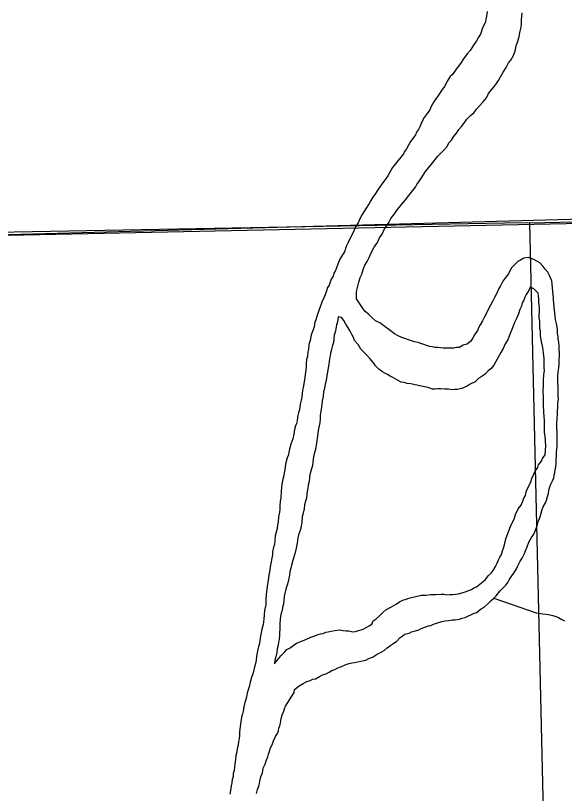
# Model space of a CAD drawing. Extents: x 103424 to 290657, y 38711 to 110967.
# Drawn here: x 214251.4517 to 214251.6547, y 40208.6283 to 40208.9161 of the extents above; entities that cross this region are included whole.
import ezdxf

# ---------------------------------------------------------------- set-up
doc = ezdxf.new("R2010")
doc.units = 0
for name, color, linetype in [('GM_X_Corporation', 7, 'Continuous'), ('GM_X_Major_River', 7, 'Continuous'), ('GM_X_Minor_River', 7, 'Continuous'), ('GM_X_Rail_Line', 7, 'Continuous')]:
    doc.layers.add(name, color=color, linetype=linetype)

msp = doc.modelspace()

# ---------------------------------------------------------------- linework, layer by layer
at = {"layer": 'GM_X_Corporation'}
msp.add_lwpolyline([(214253.00988, 40211.04357), (214253.02982, 40210.15917), (214253.03816, 40209.68571), (214253.03884, 40209.64149), (214253.03938, 40209.58281), (214253.04007, 40209.5319), (214253.04048, 40209.50556), (214253.0417, 40209.42491), (214253.04293, 40209.3635), (214253.04334, 40209.31505), (214253.04389, 40209.27029), (214253.04443, 40209.20192), (214253.04913, 40209.1185), (214253.05193, 40208.86157), (214252.88558, 40208.86006), (214252.88546, 40208.86005), (214252.37731, 40208.84757), (214251.86746, 40208.84353), (214251.37809, 40208.8332), (214250.68423, 40208.81599)], dxfattribs=at)
for points in [[(214250.69191, 40208.30125), (214253.06696, 40208.30125), (214253.06682, 40208.31021), (214253.06246, 40208.47339), (214253.05193, 40208.86157), (214252.88558, 40208.86006), (214252.88546, 40208.86005), (214252.37731, 40208.84757), (214251.86746, 40208.84353), (214251.37809, 40208.8332), (214250.68423, 40208.81599), (214250.68656, 40208.66767), (214250.69144, 40208.40851)], [(214252.11515, 40208.84579), (214252.1263, 40208.30367), (214251.65436, 40208.30266), (214251.64186, 40208.83944), (214251.86976, 40208.84444)], [(214251.1756, 40208.30125), (214251.59487, 40208.30125), (214251.65436, 40208.30266), (214251.64186, 40208.83944), (214251.63268, 40208.83926), (214251.39726, 40208.83493), (214251.16238, 40208.82838)]]:
    msp.add_lwpolyline(points, close=True, dxfattribs=at)
at = {"layer": 'GM_X_Major_River'}
for points in [[(214251.62617, 40208.9176), (214251.62582, 40208.91588), (214251.62566, 40208.91474), (214251.62549, 40208.91379), (214251.62494, 40208.91244), (214251.62439, 40208.91148), (214251.62404, 40208.91033), (214251.62368, 40208.90919), (214251.62295, 40208.90803), (214251.62221, 40208.90669), (214251.62111, 40208.90514), (214251.61982, 40208.90321), (214251.6187, 40208.90186), (214251.61741, 40208.90012), (214251.61631, 40208.89839), (214251.61538, 40208.89723), (214251.61446, 40208.89588), (214251.61335, 40208.89433), (214251.61241, 40208.89355), (214251.61131, 40208.89182), (214251.6104, 40208.8899), (214251.60947, 40208.88874), (214251.60781, 40208.88623), (214251.60708, 40208.88527), (214251.60634, 40208.88411), (214251.60543, 40208.88238), (214251.60488, 40208.88123), (214251.60396, 40208.87988), (214251.60285, 40208.87834), (214251.60193, 40208.8768), (214251.60121, 40208.87488), (214251.60066, 40208.87392), (214251.59992, 40208.87295), (214251.59956, 40208.872), (214251.59864, 40208.87065), (214251.59771, 40208.86949)], [(214251.59182, 40208.84276), (214251.59292, 40208.8443), (214251.59404, 40208.84566), (214251.59515, 40208.84701), (214251.59608, 40208.84798), (214251.59663, 40208.84894), (214251.59959, 40208.85262), (214251.60014, 40208.85358), (214251.60088, 40208.85455), (214251.6018, 40208.85609), (214251.60328, 40208.8584), (214251.6055, 40208.8611), (214251.60791, 40208.86401), (214251.60996, 40208.86614), (214251.61126, 40208.86769), (214251.61199, 40208.86904), (214251.61292, 40208.87001), (214251.61365, 40208.87116), (214251.61477, 40208.87252), (214251.61569, 40208.87387), (214251.61661, 40208.87503), (214251.61754, 40208.87619), (214251.61865, 40208.87773), (214251.61995, 40208.87909), (214251.62126, 40208.88026), (214251.62218, 40208.88142), (214251.62311, 40208.88258), (214251.6246, 40208.88413), (214251.6259, 40208.88568), (214251.62662, 40208.88721), (214251.62774, 40208.88857), (214251.62885, 40208.88992), (214251.62959, 40208.89089), (214251.63033, 40208.89204), (214251.63106, 40208.89339), (214251.63197, 40208.89512), (214251.63308, 40208.89685), (214251.63399, 40208.89858), (214251.63492, 40208.89955), (214251.63583, 40208.90128), (214251.63638, 40208.90262), (214251.63655, 40208.90358), (214251.6369, 40208.90491), (214251.63726, 40208.90587), (214251.63761, 40208.90702), (214251.63797, 40208.90836), (214251.63831, 40208.91026), (214251.63865, 40208.91179), (214251.63881, 40208.91312), (214251.63879, 40208.91445), (214251.63895, 40208.91579), (214251.63911, 40208.91712)], [(214251.59771, 40208.86949), (214251.59698, 40208.86814), (214251.59625, 40208.86679), (214251.59551, 40208.86583), (214251.59515, 40208.86487), (214251.59422, 40208.86371), (214251.59311, 40208.86236), (214251.59218, 40208.8612), (214251.59107, 40208.85984), (214251.59016, 40208.85811), (214251.58942, 40208.85677), (214251.58813, 40208.85503), (214251.58721, 40208.85368), (214251.58647, 40208.85271), (214251.58573, 40208.85156), (214251.58481, 40208.85021), (214251.58389, 40208.84886), (214251.58315, 40208.8477), (214251.58242, 40208.84654), (214251.58131, 40208.84481), (214251.58076, 40208.84385), (214251.57984, 40208.8425), (214251.57911, 40208.84115), (214251.57838, 40208.83943), (214251.57747, 40208.83789), (214251.57692, 40208.83673), (214251.57455, 40208.83193), (214251.57401, 40208.83059), (214251.57329, 40208.82868), (214251.57255, 40208.82752), (214251.57163, 40208.82598), (214251.57091, 40208.82407), (214251.57037, 40208.82272), (214251.57001, 40208.82177), (214251.56946, 40208.8208), (214251.5691, 40208.81966), (214251.56837, 40208.8185), (214251.56765, 40208.8164), (214251.5671, 40208.81543), (214251.56675, 40208.81429), (214251.56621, 40208.81275), (214251.56566, 40208.8116), (214251.56493, 40208.81007), (214251.5644, 40208.80835), (214251.56386, 40208.807), (214251.5635, 40208.80586), (214251.56315, 40208.80471), (214251.56279, 40208.80356), (214251.56243, 40208.8026), (214251.56209, 40208.80089), (214251.56155, 40208.79916), (214251.56101, 40208.79801), (214251.56067, 40208.79591), (214251.56013, 40208.79438), (214251.55998, 40208.79267), (214251.55981, 40208.79172), (214251.55966, 40208.79), (214251.5593, 40208.78885), (214251.55914, 40208.78733), (214251.55917, 40208.78619), (214251.55901, 40208.78486), (214251.55885, 40208.78334), (214251.55868, 40208.78219), (214251.55818, 40208.77914), (214251.55783, 40208.77742), (214251.55767, 40208.77628), (214251.55751, 40208.77495), (214251.55734, 40208.7738), (214251.55699, 40208.77228), (214251.55666, 40208.77018), (214251.5563, 40208.76922), (214251.55595, 40208.7675), (214251.55579, 40208.76617), (214251.55562, 40208.76522), (214251.55526, 40208.76426), (214251.55491, 40208.76292), (214251.55457, 40208.7612), (214251.55422, 40208.75949), (214251.5535, 40208.75757), (214251.55297, 40208.75566), (214251.55281, 40208.75452), (214251.55264, 40208.75356), (214251.55209, 40208.75241), (214251.55157, 40208.75012), (214251.55123, 40208.74802), (214251.55107, 40208.74688), (214251.5509, 40208.74592), (214251.55055, 40208.74459), (214251.55021, 40208.74268), (214251.54988, 40208.7402), (214251.54975, 40208.73754), (214251.54958, 40208.7364), (214251.54943, 40208.73468), (214251.54945, 40208.73335), (214251.54928, 40208.7324), (214251.54894, 40208.73068), (214251.54879, 40208.72878), (214251.54863, 40208.72764), (214251.54846, 40208.7263), (214251.54776, 40208.72363), (214251.54761, 40208.72191)], [(214251.65207, 40208.79999), (214251.65185, 40208.80151), (214251.65164, 40208.80264), (214251.65143, 40208.80359), (214251.65121, 40208.80491), (214251.65118, 40208.80605), (214251.65095, 40208.80814), (214251.65072, 40208.80984), (214251.6507, 40208.81079), (214251.65068, 40208.81174), (214251.65047, 40208.81268), (214251.65044, 40208.81401), (214251.65022, 40208.81534), (214251.6502, 40208.81667), (214251.64998, 40208.81799), (214251.64918, 40208.81988), (214251.64858, 40208.82119), (214251.6476, 40208.82231), (214251.64682, 40208.82325), (214251.64565, 40208.82455), (214251.6445, 40208.82528), (214251.64334, 40208.82583), (214251.64219, 40208.82637), (214251.64124, 40208.82654), (214251.63972, 40208.82632), (214251.6384, 40208.82553), (214251.63746, 40208.82513), (214251.63597, 40208.82358), (214251.63504, 40208.82261), (214251.63395, 40208.8205), (214251.63265, 40208.81876), (214251.63191, 40208.81779), (214251.631, 40208.81606), (214251.63045, 40208.8151), (214251.62954, 40208.81318), (214251.62881, 40208.81183), (214251.62808, 40208.8103), (214251.62735, 40208.80895), (214251.62497, 40208.80434), (214251.62443, 40208.80319), (214251.62351, 40208.80165), (214251.62296, 40208.8005), (214251.6226, 40208.79954), (214251.62149, 40208.798), (214251.62076, 40208.79684), (214251.62002, 40208.79568), (214251.61871, 40208.79452), (214251.6172, 40208.7941), (214251.6157, 40208.79331), (214251.61475, 40208.79329), (214251.6138, 40208.79308), (214251.61266, 40208.79305), (214251.61171, 40208.79303), (214251.61076, 40208.79301), (214251.60981, 40208.79299), (214251.60885, 40208.79316), (214251.60771, 40208.79333), (214251.60676, 40208.79331), (214251.6058, 40208.79348), (214251.60485, 40208.79364), (214251.6037, 40208.794), (214251.60274, 40208.79436), (214251.60159, 40208.79471), (214251.60063, 40208.79507), (214251.59929, 40208.79542), (214251.59815, 40208.79578), (214251.597, 40208.79613), (214251.59565, 40208.79667), (214251.59451, 40208.79703), (214251.59316, 40208.79757), (214251.59181, 40208.7983), (214251.59027, 40208.7996), (214251.58795, 40208.80126), (214251.5864, 40208.80236), (214251.58486, 40208.80309), (214251.58351, 40208.80439), (214251.58215, 40208.80569), (214251.58099, 40208.80662), (214251.5802, 40208.80755), (214251.57922, 40208.80905), (214251.57784, 40208.8113), (214251.57782, 40208.81225), (214251.57779, 40208.81358), (214251.57796, 40208.81453), (214251.57866, 40208.81739), (214251.5792, 40208.81912), (214251.57974, 40208.82046), (214251.58027, 40208.82218), (214251.58081, 40208.82371), (214251.58173, 40208.82506), (214251.58246, 40208.8266), (214251.58318, 40208.82832), (214251.58428, 40208.83044), (214251.58558, 40208.83217), (214251.5863, 40208.8339), (214251.58722, 40208.83525), (214251.58813, 40208.83717), (214251.58906, 40208.83833), (214251.58961, 40208.83929), (214251.59052, 40208.84102), (214251.59182, 40208.84276)], [(214251.64629, 40208.79492), (214251.64607, 40208.79606), (214251.64585, 40208.79776), (214251.64581, 40208.79928), (214251.6456, 40208.80023), (214251.64556, 40208.80213), (214251.64554, 40208.80308), (214251.64533, 40208.80421), (214251.64531, 40208.80516), (214251.64546, 40208.80669), (214251.64544, 40208.80783), (214251.6452, 40208.8101), (214251.64517, 40208.81143), (214251.64494, 40208.81333), (214251.64338, 40208.815), (214251.64204, 40208.81554), (214251.64149, 40208.81439), (214251.64058, 40208.81285), (214251.64003, 40208.81189), (214251.63967, 40208.81074), (214251.63912, 40208.80978), (214251.63877, 40208.80863), (214251.63822, 40208.80729), (214251.63769, 40208.80576), (214251.63696, 40208.80403), (214251.63623, 40208.8025), (214251.63551, 40208.80058), (214251.63461, 40208.79847), (214251.63371, 40208.79617), (214251.63279, 40208.79463), (214251.63206, 40208.79291), (214251.63115, 40208.79137), (214251.62858, 40208.78675), (214251.62747, 40208.7854), (214251.62653, 40208.78462), (214251.62542, 40208.78345), (214251.62392, 40208.78247), (214251.62298, 40208.78188), (214251.62168, 40208.78052), (214251.61979, 40208.77972), (214251.61867, 40208.77894), (214251.61678, 40208.77813), (214251.61508, 40208.77772), (214251.61413, 40208.7777), (214251.61318, 40208.77768), (214251.61184, 40208.77784), (214251.61051, 40208.77781), (214251.60899, 40208.77796), (214251.60785, 40208.77794), (214251.6069, 40208.77792), (214251.60595, 40208.7779), (214251.60422, 40208.77843), (214251.60288, 40208.77878), (214251.60116, 40208.77912), (214251.59944, 40208.77947), (214251.59792, 40208.77981), (214251.59658, 40208.77998), (214251.59543, 40208.78033), (214251.59429, 40208.7805), (214251.59294, 40208.78123), (214251.59121, 40208.78214), (214251.59025, 40208.78269), (214251.58928, 40208.78324), (214251.58832, 40208.78379), (214251.58736, 40208.78434), (214251.58601, 40208.78526), (214251.58484, 40208.78656), (214251.58425, 40208.7875), (214251.58269, 40208.78917), (214251.58133, 40208.79066), (214251.57938, 40208.79271), (214251.57839, 40208.7944), (214251.57703, 40208.79589), (214251.57663, 40208.79702), (214251.57603, 40208.79815), (214251.57544, 40208.79928), (214251.57465, 40208.80059), (214251.57386, 40208.8019), (214251.57307, 40208.80321), (214251.57228, 40208.80434), (214251.57099, 40208.80463)], [(214251.57099, 40208.80463), (214251.5708, 40208.80278), (214251.57044, 40208.80164), (214251.57009, 40208.80011), (214251.56993, 40208.79897), (214251.56957, 40208.79782), (214251.56941, 40208.79648), (214251.56925, 40208.79515), (214251.56889, 40208.794), (214251.56854, 40208.79248), (214251.56819, 40208.79114), (214251.56802, 40208.79018), (214251.56785, 40208.78923), (214251.56769, 40208.7879), (214251.56685, 40208.78275), (214251.56651, 40208.78103), (214251.56615, 40208.77969), (214251.566, 40208.77817), (214251.56564, 40208.77683), (214251.56549, 40208.77512), (214251.56514, 40208.77359), (214251.56498, 40208.77226), (214251.56481, 40208.77112), (214251.56465, 40208.76978), (214251.56431, 40208.76826), (214251.56433, 40208.76693), (214251.56418, 40208.7654), (214251.56383, 40208.76387), (214251.56367, 40208.76254), (214251.56333, 40208.76044), (214251.563, 40208.75797), (214251.56268, 40208.75549), (214251.56214, 40208.75396), (214251.5618, 40208.75205), (214251.56147, 40208.74957), (214251.56095, 40208.74747), (214251.56059, 40208.74632), (214251.56042, 40208.74518), (214251.56027, 40208.74366), (214251.55991, 40208.74232), (214251.55974, 40208.74137), (214251.55941, 40208.73927), (214251.55926, 40208.73756), (214251.5589, 40208.73641), (214251.55855, 40208.73507), (214251.55839, 40208.73355), (214251.55804, 40208.73202), (214251.55769, 40208.73068), (214251.55754, 40208.72859), (214251.55703, 40208.72592), (214251.55631, 40208.724), (214251.55614, 40208.72286), (214251.55581, 40208.72095), (214251.55547, 40208.71904), (214251.55494, 40208.71694), (214251.55441, 40208.71503), (214251.55388, 40208.71331), (214251.55353, 40208.71159), (214251.55318, 40208.71044), (214251.55301, 40208.70911), (214251.55267, 40208.70739), (214251.55233, 40208.70568), (214251.55179, 40208.70433), (214251.55109, 40208.70128), (214251.55094, 40208.69957), (214251.55077, 40208.69842), (214251.55042, 40208.69708), (214251.55025, 40208.69594), (214251.54989, 40208.69498), (214251.54973, 40208.69384), (214251.54956, 40208.69251), (214251.5494, 40208.69136), (214251.54942, 40208.69041), (214251.54945, 40208.68889), (214251.54928, 40208.68794), (214251.54931, 40208.6868), (214251.54915, 40208.68528), (214251.54898, 40208.68432), (214251.54881, 40208.68318), (214251.54846, 40208.68184), (214251.5483, 40208.68051), (214251.54796, 40208.67879), (214251.5476, 40208.67745), (214251.54744, 40208.67631), (214251.54818, 40208.67728), (214251.54911, 40208.67825), (214251.54985, 40208.67921), (214251.55115, 40208.68057), (214251.55208, 40208.68154), (214251.55321, 40208.68214), (214251.55471, 40208.68331), (214251.55564, 40208.6839), (214251.55904, 40208.6853), (214251.56092, 40208.6861), (214251.56206, 40208.68651), (214251.56356, 40208.68711), (214251.56451, 40208.68732), (214251.56546, 40208.68753), (214251.5664, 40208.68793), (214251.56735, 40208.68814), (214251.56848, 40208.68836)], [(214251.59571, 40208.68724), (214251.59722, 40208.68765), (214251.59816, 40208.68805), (214251.59967, 40208.68847), (214251.60081, 40208.68887), (214251.60175, 40208.68927), (214251.60269, 40208.68967), (214251.60439, 40208.69028), (214251.60534, 40208.69049), (214251.60628, 40208.69089), (214251.60817, 40208.6915), (214251.6093, 40208.69191), (214251.61044, 40208.69212), (214251.61177, 40208.69234), (214251.61328, 40208.69256), (214251.61423, 40208.69258), (214251.61594, 40208.69281), (214251.61688, 40208.69321), (214251.61802, 40208.69342), (214251.61915, 40208.69402), (214251.62009, 40208.69442), (214251.62103, 40208.69482), (214251.62217, 40208.69522), (214251.62385, 40208.69659), (214251.62498, 40208.69718), (214251.62665, 40208.69874), (214251.62759, 40208.69971), (214251.62852, 40208.70049), (214251.62945, 40208.70146), (214251.63074, 40208.7032), (214251.63205, 40208.70437), (214251.63298, 40208.70534), (214251.63372, 40208.7063), (214251.63427, 40208.70727), (214251.63685, 40208.71112), (214251.6374, 40208.71246), (214251.63831, 40208.71419), (214251.63904, 40208.71535), (214251.63996, 40208.71708), (214251.64032, 40208.71804), (214251.64086, 40208.71957), (214251.64158, 40208.7213), (214251.6425, 40208.72303), (214251.64342, 40208.72419), (214251.64378, 40208.72514), (214251.64432, 40208.72667), (214251.64468, 40208.72782), (214251.64503, 40208.72897), (214251.64557, 40208.73031), (214251.64611, 40208.73203), (214251.64646, 40208.73337), (214251.64682, 40208.73433), (214251.64774, 40208.73587), (214251.6481, 40208.73683), (214251.64845, 40208.73816), (214251.6488, 40208.73931), (214251.64897, 40208.74046), (214251.64932, 40208.74179), (214251.64968, 40208.74275), (214251.65023, 40208.7439), (214251.65078, 40208.74505), (214251.65094, 40208.74601), (214251.65111, 40208.74696), (214251.65128, 40208.7481), (214251.65145, 40208.74906), (214251.65161, 40208.75039), (214251.65158, 40208.75172), (214251.65174, 40208.75306), (214251.65171, 40208.75457), (214251.65188, 40208.75572), (214251.65205, 40208.75667), (214251.65203, 40208.75762), (214251.65201, 40208.75857), (214251.65197, 40208.76009), (214251.65187, 40208.76522), (214251.65202, 40208.76693), (214251.65217, 40208.76883), (214251.65214, 40208.76997), (214251.65231, 40208.77093), (214251.65229, 40208.77188), (214251.65227, 40208.77283), (214251.65244, 40208.77416), (214251.65241, 40208.77549), (214251.65237, 40208.77701), (214251.65233, 40208.77891), (214251.65231, 40208.78024), (214251.65228, 40208.78138), (214251.65225, 40208.78271), (214251.65241, 40208.78423), (214251.65257, 40208.78575), (214251.65273, 40208.78709), (214251.6527, 40208.7886), (214251.65286, 40208.79013), (214251.65283, 40208.79146), (214251.6528, 40208.7926), (214251.65278, 40208.79374), (214251.65256, 40208.79525), (214251.65234, 40208.79639), (214251.65232, 40208.79734), (214251.65211, 40208.79847), (214251.65207, 40208.79999)], [(214251.56848, 40208.68836), (214251.56981, 40208.68858), (214251.57133, 40208.6888), (214251.57285, 40208.68864), (214251.574, 40208.68848), (214251.57495, 40208.6885), (214251.57648, 40208.68815), (214251.57743, 40208.68817), (214251.57856, 40208.68858), (214251.57951, 40208.68879), (214251.58045, 40208.68919), (214251.58158, 40208.68978), (214251.58252, 40208.69037), (214251.58345, 40208.69096), (214251.584, 40208.69211), (214251.58512, 40208.6929), (214251.58624, 40208.69406), (214251.58755, 40208.69523), (214251.58867, 40208.69621), (214251.5898, 40208.6968), (214251.59074, 40208.69739), (214251.59243, 40208.69838), (214251.59374, 40208.69917), (214251.59487, 40208.69976), (214251.59619, 40208.70017), (214251.59713, 40208.70057), (214251.59808, 40208.70078), (214251.60187, 40208.70162), (214251.60339, 40208.70166), (214251.60529, 40208.70189), (214251.607, 40208.70192), (214251.60909, 40208.70197), (214251.61004, 40208.70199), (214251.61118, 40208.70183), (214251.61232, 40208.70185), (214251.61327, 40208.70187), (214251.61441, 40208.70209), (214251.61555, 40208.70211), (214251.61763, 40208.70273), (214251.61933, 40208.70333), (214251.62027, 40208.70373), (214251.62121, 40208.70432), (214251.62215, 40208.70472), (214251.62346, 40208.7057), (214251.62458, 40208.70668), (214251.62552, 40208.70746), (214251.62644, 40208.70881), (214251.62756, 40208.70978), (214251.6283, 40208.71075), (214251.62922, 40208.71229), (214251.62977, 40208.71344), (214251.63031, 40208.71478), (214251.63086, 40208.71574), (214251.63141, 40208.7167), (214251.63176, 40208.71804), (214251.63212, 40208.719), (214251.63247, 40208.72034), (214251.63283, 40208.72149), (214251.63318, 40208.72282), (214251.63407, 40208.7255), (214251.6348, 40208.72704), (214251.63534, 40208.72838), (214251.63608, 40208.72973), (214251.63661, 40208.73145), (214251.63752, 40208.73356), (214251.63863, 40208.73491), (214251.63936, 40208.73645), (214251.63971, 40208.73759), (214251.64026, 40208.73856), (214251.6406, 40208.74027), (214251.64225, 40208.74354), (214251.6426, 40208.74488), (214251.64333, 40208.74641), (214251.64387, 40208.74757), (214251.6448, 40208.74891), (214251.64515, 40208.74987), (214251.64627, 40208.75123), (214251.64663, 40208.75218), (214251.64755, 40208.75353), (214251.64786, 40208.75696), (214251.64759, 40208.76056), (214251.64737, 40208.76189), (214251.64734, 40208.76341), (214251.6473, 40208.76512), (214251.64727, 40208.76645), (214251.64725, 40208.76759), (214251.64702, 40208.76948), (214251.64697, 40208.77195), (214251.64691, 40208.77461), (214251.64686, 40208.77708), (214251.647, 40208.77917), (214251.64696, 40208.78107), (214251.6471, 40208.78335), (214251.64727, 40208.78469), (214251.64724, 40208.78583), (214251.64722, 40208.78678), (214251.6472, 40208.78792), (214251.64717, 40208.78925), (214251.64693, 40208.79133), (214251.6467, 40208.79322), (214251.64629, 40208.79492)], [(214251.54761, 40208.72191), (214251.54745, 40208.72039), (214251.54709, 40208.71943), (214251.54674, 40208.71771), (214251.54677, 40208.71657), (214251.54591, 40208.71219), (214251.54558, 40208.71009), (214251.54541, 40208.70914), (214251.54507, 40208.70704), (214251.54474, 40208.70494), (214251.54457, 40208.7038), (214251.54442, 40208.70189), (214251.54427, 40208.70018), (214251.54429, 40208.69904), (214251.54431, 40208.69809), (214251.54378, 40208.69599), (214251.54347, 40208.69275), (214251.54332, 40208.69085), (214251.54279, 40208.68913), (214251.5421, 40208.68588), (214251.54195, 40208.68379), (214251.5416, 40208.68264), (214251.5409, 40208.67978), (214251.54058, 40208.67673), (214251.54004, 40208.6752), (214251.5397, 40208.67348), (214251.53935, 40208.67214), (214251.53899, 40208.67119), (214251.53845, 40208.66947), (214251.53811, 40208.66775), (214251.53775, 40208.6666), (214251.5374, 40208.66545), (214251.53705, 40208.66392), (214251.53652, 40208.66201), (214251.53618, 40208.6603), (214251.53583, 40208.65877), (214251.53566, 40208.65781), (214251.53531, 40208.65648), (214251.53481, 40208.65305), (214251.53464, 40208.65209), (214251.53447, 40208.65095), (214251.5345, 40208.64981), (214251.53434, 40208.64848), (214251.53417, 40208.64752), (214251.53401, 40208.64619), (214251.53365, 40208.64485), (214251.53349, 40208.64371), (214251.53313, 40208.64237), (214251.53298, 40208.64085), (214251.53282, 40208.63932), (214251.53266, 40208.63799), (214251.53249, 40208.63685), (214251.53214, 40208.6357), (214251.53216, 40208.63456), (214251.53181, 40208.63341), (214251.53164, 40208.63227), (214251.53147, 40208.63112), (214251.53113, 40208.62941), (214251.53097, 40208.62807)], [(214251.54085, 40208.62829), (214251.5412, 40208.62981), (214251.54174, 40208.63135), (214251.54209, 40208.63287), (214251.54244, 40208.6344), (214251.54297, 40208.63593), (214251.54332, 40208.63765), (214251.54404, 40208.63919), (214251.5444, 40208.64033), (214251.54494, 40208.64187), (214251.5453, 40208.64282), (214251.54565, 40208.64397), (214251.54601, 40208.64512), (214251.54656, 40208.64627), (214251.54709, 40208.6478), (214251.54782, 40208.64934), (214251.54856, 40208.65049), (214251.54892, 40208.65145), (214251.54909, 40208.65241), (214251.54945, 40208.65336), (214251.54962, 40208.65432), (214251.54979, 40208.65527), (214251.55031, 40208.65737), (214251.55086, 40208.65871), (214251.55122, 40208.65967), (214251.55158, 40208.66063), (214251.5547, 40208.66564), (214251.55487, 40208.66678), (214251.55655, 40208.66815), (214251.55806, 40208.66894), (214251.55937, 40208.66973), (214251.56069, 40208.67014), (214251.56164, 40208.67054), (214251.56258, 40208.67075), (214251.56409, 40208.67154), (214251.56522, 40208.67214), (214251.56654, 40208.67255), (214251.56767, 40208.67314), (214251.56861, 40208.67373), (214251.56974, 40208.67414), (214251.57087, 40208.67473), (214251.57219, 40208.67533), (214251.57332, 40208.67573), (214251.57426, 40208.67613), (214251.57558, 40208.67654), (214251.57691, 40208.67676), (214251.57824, 40208.67698), (214251.57937, 40208.67719), (214251.58127, 40208.67762), (214251.5824, 40208.67821), (214251.5839, 40208.67881), (214251.5854, 40208.6798), (214251.58672, 40208.68039), (214251.58804, 40208.68118), (214251.58916, 40208.68216), (214251.59047, 40208.68314), (214251.59159, 40208.68392), (214251.59253, 40208.68451), (214251.59383, 40208.68587), (214251.59571, 40208.68724)]]:
    msp.add_lwpolyline(points, dxfattribs=at)
at = {"layer": 'GM_X_Minor_River'}
msp.add_lwpolyline([(214251.62852, 40208.70049), (214251.64423, 40208.69513), (214251.64671, 40208.69481), (214251.64881, 40208.69447), (214251.65034, 40208.69413), (214251.65149, 40208.69377), (214251.65245, 40208.69341), (214251.65379, 40208.69268), (214251.65476, 40208.69213)], dxfattribs=at)
at = {"layer": 'GM_X_Rail_Line'}
msp.add_lwpolyline([(214250.85343, 40208.92373), (214251.15406, 40208.91532), (214251.17964, 40208.91122), (214251.19738, 40208.90372), (214251.29151, 40208.84026), (214251.30379, 40208.83514), (214251.3188, 40208.83309), (214251.37678, 40208.83309), (214251.78779, 40208.8443), (214251.85638, 40208.84426), (214252.4323, 40208.85042), (214252.4466, 40208.85011), (214252.51437, 40208.85128), (214252.72195, 40209.06672), (214252.74642, 40209.09313), (214252.75468, 40209.11793), (214252.75744, 40209.14216), (214252.74918, 40209.16751), (214252.74808, 40209.18073), (214252.75028, 40209.19119), (214252.75909, 40209.20442), (214253.0438, 40209.48592), (214253.15258, 40209.58733)], dxfattribs=at)

doc.saveas('drawing.dxf')
